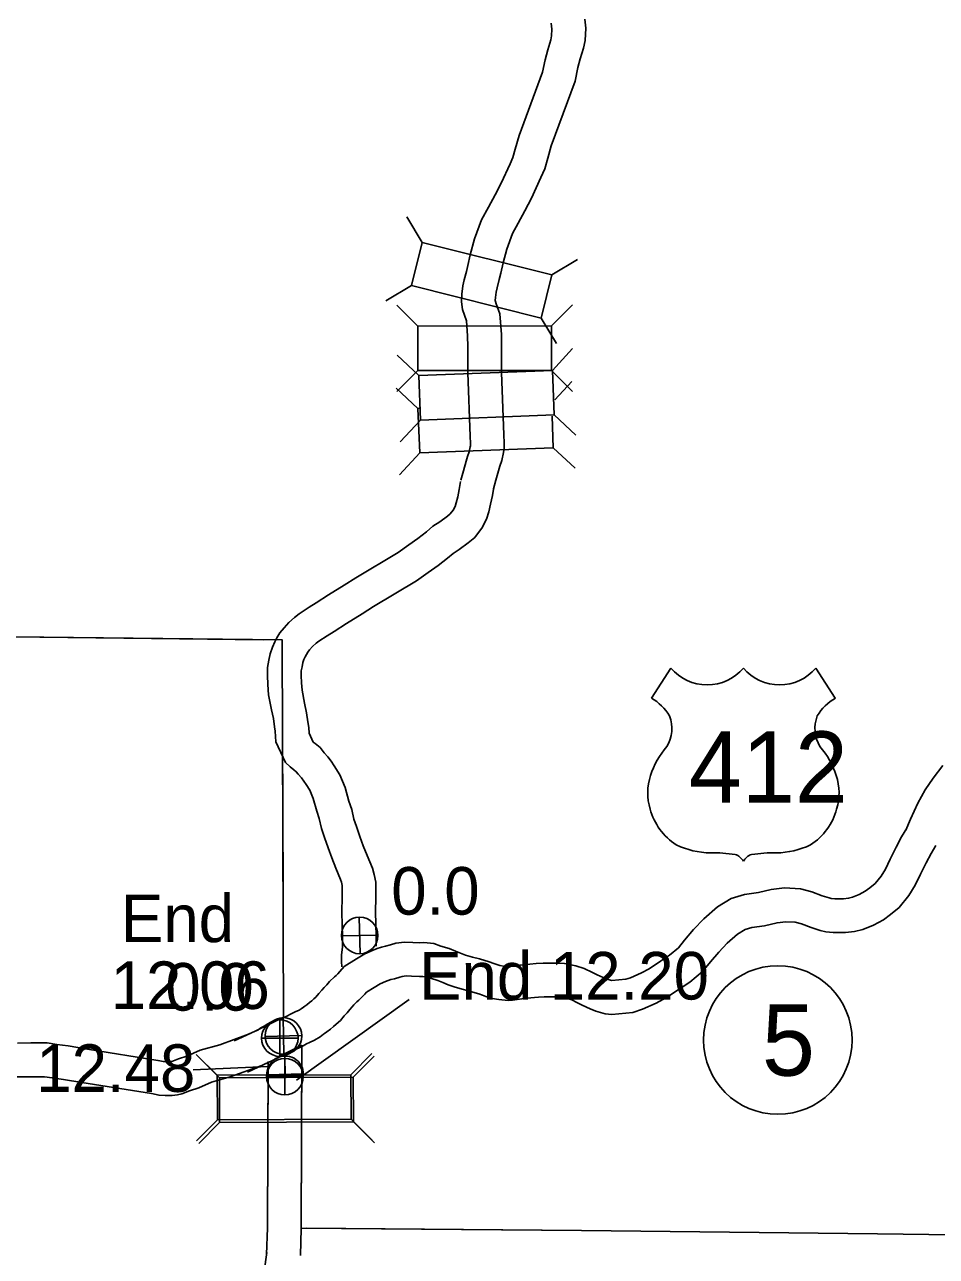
# Model space of a CAD drawing. Extents: x -939622 to -934245, y 1383184 to 1385301.
# Drawn here: x -935387.12 to -935362.82, y 1384165.72 to 1384198.55 of the extents above; entities that cross this region are included whole.
import ezdxf

# ---------------------------------------------------------------- set-up
doc = ezdxf.new("R2010")
doc.units = 0
for name, color, linetype in [('10', 7, 'Continuous'), ('15', 7, 'Continuous'), ('2', 7, 'Continuous'), ('20', 7, 'Continuous'), ('22', 7, 'Continuous'), ('25', 7, 'Continuous'), ('26', 7, 'Continuous'), ('27', 7, 'Continuous'), ('Level 10', 7, 'Continuous'), ('Level 15', 7, 'Continuous'), ('Level 2', 7, 'Continuous'), ('Level 20', 7, 'Continuous'), ('Level 25', 7, 'Continuous'), ('Level 26', 7, 'Continuous')]:
    doc.layers.add(name, color=color, linetype=linetype)

msp = doc.modelspace()

# ---------------------------------------------------------------- linework, layer by layer
at = {"layer": '10'}
for points in [[(-935372.194, 1384198.691), (-935372.17, 1384198.45), (-935372.186, 1384198.126), (-935372.232, 1384197.92), (-935372.317, 1384197.634), (-935372.378, 1384197.407), (-935372.451, 1384197.037), (-935373.091, 1384195.315), (-935373.182, 1384194.988), (-935373.264, 1384194.705), (-935373.365, 1384194.473), (-935373.612, 1384193.927), (-935373.791, 1384193.586), (-935373.972, 1384193.256), (-935374.121, 1384192.977), (-935374.273, 1384192.561), (-935374.373, 1384192.196), (-935374.435, 1384191.927), (-935374.476, 1384191.754), (-935374.53, 1384191.536), (-935374.557, 1384191.421), (-935374.577, 1384191.279), (-935374.581, 1384191.196), (-935374.577, 1384191.167), (-935374.556, 1384191.108), (-935374.459, 1384190.842), (-935374.419, 1384190.293), (-935374.416, 1384189.967), (-935374.416, 1384189.28), (-935374.353, 1384187.619), (-935374.341, 1384187.402), (-935374.344, 1384187.266), (-935374.358, 1384187.144), (-935374.408, 1384186.931), (-935374.456, 1384186.776), (-935374.493, 1384186.652), (-935374.567, 1384186.404), (-935374.629, 1384186.175)], [(-935373.088, 1384198.584), (-935373.072, 1384198.428), (-935373.081, 1384198.248), (-935373.104, 1384198.146), (-935373.183, 1384197.878), (-935373.255, 1384197.611), (-935373.32, 1384197.283), (-935373.948, 1384195.593), (-935374.048, 1384195.233), (-935374.112, 1384195.01), (-935374.187, 1384194.838), (-935374.422, 1384194.322), (-935374.585, 1384194.011), (-935374.763, 1384193.684), (-935374.944, 1384193.346), (-935375.131, 1384192.835), (-935375.246, 1384192.416), (-935375.311, 1384192.132), (-935375.35, 1384191.968), (-935375.406, 1384191.746), (-935375.443, 1384191.584), (-935375.473, 1384191.365), (-935375.484, 1384191.159), (-935375.456, 1384190.954), (-935375.403, 1384190.804), (-935375.347, 1384190.651), (-935375.319, 1384190.256), (-935375.316, 1384189.963), (-935375.316, 1384189.263), (-935375.252, 1384187.578), (-935375.242, 1384187.387), (-935375.243, 1384187.325), (-935375.246, 1384187.297), (-935375.277, 1384187.166), (-935375.317, 1384187.038), (-935375.355, 1384186.909), (-935375.432, 1384186.651), (-935375.498, 1384186.41)], [(-935375.507, 1384186.369), (-935375.543, 1384186.161), (-935375.583, 1384185.958), (-935375.62, 1384185.803), (-935375.651, 1384185.708), (-935375.701, 1384185.609), (-935375.706, 1384185.603), (-935375.78, 1384185.51), (-935375.858, 1384185.443), (-935376.059, 1384185.298), (-935376.242, 1384185.177), (-935376.416, 1384185.032), (-935376.647, 1384184.85), (-935376.883, 1384184.682), (-935377.173, 1384184.482), (-935378.3, 1384183.8), (-935378.608, 1384183.605), (-935379.03, 1384183.347), (-935379.353, 1384183.136), (-935379.541, 1384183.02), (-935379.811, 1384182.844), (-935379.933, 1384182.747), (-935380.085, 1384182.61), (-935380.211, 1384182.47), (-935380.321, 1384182.337), (-935380.399, 1384182.202), (-935380.453, 1384182.102), (-935380.522, 1384181.954), (-935380.577, 1384181.78), (-935380.615, 1384181.607), (-935380.648, 1384181.411), (-935380.653, 1384181.197), (-935380.645, 1384180.959), (-935380.625, 1384180.685), (-935380.544, 1384180.288), (-935380.496, 1384180.05), (-935380.463, 1384179.828), (-935380.446, 1384179.718), (-935380.428, 1384179.432), (-935380.172, 1384178.884), (-935380.048, 1384178.769), (-935379.948, 1384178.685), (-935379.886, 1384178.637), (-935379.831, 1384178.567), (-935379.747, 1384178.47), (-935379.685, 1384178.387), (-935379.624, 1384178.299), (-935379.527, 1384178.143), (-935379.435, 1384177.923), (-935379.34, 1384177.583), (-935379.273, 1384177.388), (-935379.214, 1384177.121), (-935379.131, 1384176.884), (-935379.035, 1384176.605), (-935378.939, 1384176.34), (-935378.828, 1384176.064), (-935378.702, 1384175.761), (-935378.681, 1384175.689), (-935378.664, 1384175.604), (-935378.664, 1384175.286), (-935378.673, 1384174.913), (-935378.666, 1384174.538), (-935378.655, 1384174.254), (-935378.655, 1384173.966), (-935378.677, 1384173.746), (-935378.679, 1384173.565), (-935378.674, 1384173.446), (-935378.673, 1384173.432)], [(-935374.62, 1384186.216), (-935374.658, 1384185.997), (-935374.704, 1384185.766), (-935374.753, 1384185.56), (-935374.816, 1384185.365), (-935374.936, 1384185.127), (-935374.997, 1384185.048), (-935375.13, 1384184.881), (-935375.302, 1384184.735), (-935375.547, 1384184.558), (-935375.704, 1384184.454), (-935375.85, 1384184.332), (-935376.107, 1384184.13), (-935376.366, 1384183.946), (-935376.683, 1384183.726), (-935377.826, 1384183.035), (-935378.132, 1384182.841), (-935378.55, 1384182.586), (-935378.871, 1384182.376), (-935379.058, 1384182.261), (-935379.283, 1384182.114), (-935379.351, 1384182.06), (-935379.448, 1384181.972), (-935379.53, 1384181.882), (-935379.58, 1384181.821), (-935379.614, 1384181.762), (-935379.648, 1384181.699), (-935379.68, 1384181.63), (-935379.707, 1384181.546), (-935379.731, 1384181.435), (-935379.75, 1384181.325), (-935379.753, 1384181.202), (-935379.746, 1384181.008), (-935379.731, 1384180.807), (-935379.662, 1384180.467), (-935379.609, 1384180.206), (-935379.573, 1384179.961), (-935379.551, 1384179.813), (-935379.541, 1384179.66), (-935379.432, 1384179.427), (-935379.382, 1384179.385), (-935379.246, 1384179.279), (-935379.137, 1384179.14), (-935379.045, 1384179.035), (-935378.955, 1384178.914), (-935378.871, 1384178.793), (-935378.724, 1384178.555), (-935378.584, 1384178.219), (-935378.48, 1384177.851), (-935378.406, 1384177.633), (-935378.347, 1384177.367), (-935378.281, 1384177.178), (-935378.187, 1384176.906), (-935378.098, 1384176.662), (-935377.995, 1384176.405), (-935377.852, 1384176.061), (-935377.805, 1384175.9), (-935377.764, 1384175.691), (-935377.764, 1384175.276), (-935377.773, 1384174.91), (-935377.767, 1384174.564), (-935377.755, 1384174.272), (-935377.755, 1384173.988)], [(-935381.536, 1384171.461), (-935380.98, 1384171.723), (-935380.348, 1384172.03)], [(-935381.183, 1384170.632), (-935380.619, 1384170.898), (-935380.552, 1384170.925), (-935380.022, 1384171.191)], [(-935379.736, 1384171.287), (-935379.751, 1384166.465), (-935379.775, 1384165.743)], [(-935380.637, 1384170.851), (-935380.651, 1384166.481), (-935380.675, 1384165.772)]]:
    msp.add_lwpolyline(points, dxfattribs=at)
at = {"layer": '15'}
for points in [[(-935363.637, 1384177.079), (-935363.51, 1384177.37), (-935363.322, 1384177.794), (-935363.123, 1384178.152), (-935362.913, 1384178.462), (-935362.653, 1384178.805)], [(-935380.348, 1384172.03), (-935380.193, 1384172.09), (-935380.138, 1384172.12), (-935380.038, 1384172.176), (-935379.911, 1384172.239), (-935379.806, 1384172.284), (-935379.754, 1384172.316), (-935379.694, 1384172.362), (-935379.655, 1384172.39), (-935379.605, 1384172.425), (-935379.531, 1384172.482), (-935379.47, 1384172.531), (-935379.415, 1384172.58), (-935379.36, 1384172.628), (-935379.287, 1384172.721), (-935379.203, 1384172.81), (-935379.142, 1384172.884), (-935379.074, 1384172.959), (-935378.999, 1384173.047), (-935378.864, 1384173.173), (-935378.824, 1384173.206), (-935378.778, 1384173.253), (-935378.72, 1384173.312), (-935378.606, 1384173.447), (-935378.283, 1384173.649), (-935378.06, 1384173.786), (-935377.839, 1384173.881), (-935377.729, 1384173.921), (-935377.613, 1384173.96), (-935377.505, 1384173.986), (-935377.375, 1384174.025), (-935377.235, 1384174.062), (-935376.997, 1384174.094), (-935376.782, 1384174.085), (-935376.6, 1384174.078), (-935376.485, 1384174.083), (-935376.218, 1384174.055), (-935376.028, 1384173.988), (-935375.814, 1384173.924), (-935375.637, 1384173.853), (-935375.506, 1384173.797), (-935375.37, 1384173.748), (-935375.187, 1384173.695), (-935375, 1384173.645), (-935374.746, 1384173.57), (-935374.616, 1384173.525), (-935374.513, 1384173.488), (-935374.458, 1384173.472), (-935374.363, 1384173.454), (-935374.244, 1384173.443), (-935374.228, 1384173.445), (-935374.039, 1384173.471), (-935373.825, 1384173.491), (-935373.493, 1384173.525), (-935373.305, 1384173.534), (-935373.137, 1384173.535), (-935372.93, 1384173.534), (-935372.739, 1384173.52), (-935372.437, 1384173.462), (-935372.21, 1384173.392), (-935371.991, 1384173.287), (-935371.867, 1384173.218), (-935371.707, 1384173.147), (-935371.606, 1384173.109), (-935371.477, 1384173.068), (-935371.476, 1384173.068), (-935371.104, 1384173.103), (-935370.976, 1384173.145), (-935370.688, 1384173.273), (-935370.48, 1384173.386), (-935370.176, 1384173.587), (-935369.935, 1384173.75), (-935369.701, 1384173.946), (-935369.537, 1384174.143), (-935369.297, 1384174.429), (-935369.023, 1384174.718), (-935368.66, 1384175.033), (-935368.291, 1384175.259), (-935367.941, 1384175.367), (-935367.564, 1384175.418), (-935367.229, 1384175.496), (-935366.869, 1384175.54), (-935366.445, 1384175.517), (-935366.147, 1384175.438), (-935365.866, 1384175.332), (-935365.683, 1384175.274), (-935365.627, 1384175.261), (-935365.53, 1384175.252), (-935365.297, 1384175.249), (-935365.165, 1384175.265), (-935365.06, 1384175.289), (-935364.884, 1384175.362), (-935364.719, 1384175.449), (-935364.6, 1384175.538), (-935364.454, 1384175.657), (-935364.294, 1384175.855), (-935364.184, 1384176.035), (-935364.059, 1384176.304), (-935363.892, 1384176.627), (-935363.75, 1384176.896), (-935363.611, 1384177.129)], [(-935380.022, 1384171.191), (-935379.812, 1384171.272), (-935379.701, 1384171.333), (-935379.616, 1384171.381), (-935379.534, 1384171.422), (-935379.395, 1384171.481), (-935379.244, 1384171.572), (-935379.156, 1384171.641), (-935379.135, 1384171.655), (-935379.071, 1384171.7), (-935378.973, 1384171.776), (-935378.891, 1384171.843), (-935378.821, 1384171.903), (-935378.704, 1384172.007), (-935378.605, 1384172.132), (-935378.529, 1384172.213), (-935378.46, 1384172.296), (-935378.397, 1384172.366), (-935378.348, 1384172.424), (-935378.269, 1384172.498), (-935378.214, 1384172.543), (-935378.135, 1384172.624), (-935378.056, 1384172.704), (-935378.01, 1384172.758), (-935377.809, 1384172.884), (-935377.645, 1384172.985), (-935377.507, 1384173.044), (-935377.432, 1384173.071), (-935377.363, 1384173.094), (-935377.268, 1384173.118), (-935377.129, 1384173.159), (-935377.059, 1384173.178), (-935376.957, 1384173.191), (-935376.817, 1384173.186), (-935376.598, 1384173.178), (-935376.515, 1384173.181), (-935376.417, 1384173.171), (-935376.306, 1384173.132), (-935376.112, 1384173.073), (-935375.981, 1384173.021), (-935375.836, 1384172.959), (-935375.648, 1384172.891), (-935375.428, 1384172.827), (-935375.243, 1384172.778), (-935375.022, 1384172.713), (-935374.917, 1384172.677), (-935374.792, 1384172.631), (-935374.667, 1384172.595), (-935374.486, 1384172.561), (-935374.239, 1384172.539), (-935374.123, 1384172.551), (-935373.935, 1384172.576), (-935373.736, 1384172.596), (-935373.427, 1384172.627), (-935373.28, 1384172.634), (-935373.136, 1384172.635), (-935372.966, 1384172.634), (-935372.857, 1384172.626), (-935372.655, 1384172.587), (-935372.539, 1384172.552), (-935372.403, 1384172.486), (-935372.269, 1384172.412), (-935372.049, 1384172.314), (-935371.898, 1384172.257), (-935371.654, 1384172.181), (-935371.475, 1384172.165), (-935370.919, 1384172.216), (-935370.653, 1384172.304), (-935370.29, 1384172.465), (-935370.016, 1384172.614), (-935369.676, 1384172.839), (-935369.393, 1384173.03), (-935369.062, 1384173.307), (-935368.847, 1384173.565), (-935368.625, 1384173.83), (-935368.4, 1384174.067), (-935368.127, 1384174.305), (-935367.918, 1384174.432), (-935367.747, 1384174.485), (-935367.401, 1384174.531), (-935367.072, 1384174.609), (-935366.839, 1384174.637), (-935366.586, 1384174.623), (-935366.422, 1384174.58), (-935366.161, 1384174.481), (-935365.918, 1384174.404), (-935365.77, 1384174.371), (-935365.579, 1384174.353), (-935365.248, 1384174.349), (-935365.01, 1384174.378), (-935364.786, 1384174.429), (-935364.501, 1384174.547), (-935364.237, 1384174.686), (-935364.047, 1384174.828), (-935363.812, 1384175.019), (-935363.557, 1384175.335), (-935363.39, 1384175.608), (-935363.251, 1384175.907), (-935363.094, 1384176.211), (-935362.965, 1384176.456), (-935362.838, 1384176.669)]]:
    msp.add_lwpolyline(points, dxfattribs=at)
at = {"layer": '2'}
for points in [[(-935411.033, 1384233.594), (-935411.086, 1384230.63), (-935411.182, 1384222.692), (-935411.275, 1384214.782), (-935411.318, 1384206.955), (-935407.405, 1384206.936), (-935407.506, 1384198.992), (-935403.482, 1384198.878), (-935395.6, 1384198.711), (-935395.633, 1384190.777), (-935395.654, 1384182.521), (-935395.652, 1384182.29), (-935388.215, 1384182.236), (-935380.766, 1384182.154)], [(-935380.247, 1384178.578), (-935380.234, 1384174.413), (-935380.225, 1384172.1)], [(-935379.614, 1384166.468), (-935372.279, 1384166.406), (-935364.396, 1384166.317), (-935357.567, 1384166.234)]]:
    msp.add_lwpolyline(points, dxfattribs=at)
at = {"layer": '20'}
for p, q in [((-935376.529, 1384192.745), (-935376.937, 1384193.424)), ((-935373.071, 1384191.88), (-935372.392, 1384192.288)), ((-935376.817, 1384191.592), (-935377.496, 1384191.184)), ((-935376.648, 1384190.514), (-935377.209, 1384191.074)), ((-935373.084, 1384190.516), (-935372.525, 1384191.076)), ((-935373.359, 1384190.728), (-935372.952, 1384190.049)), ((-935376.619, 1384189.198), (-935377.199, 1384189.736)), ((-935373.057, 1384189.332), (-935372.519, 1384189.913)), ((-935376.648, 1384189.326), (-935377.208, 1384188.766)), ((-935373.057, 1384189.332), (-935376.619, 1384189.198)), ((-935376.619, 1384189.198), (-935376.574, 1384188.01)), ((-935373.084, 1384189.328), (-935372.523, 1384188.768)), ((-935373.012, 1384188.145), (-935373.057, 1384189.332)), ((-935376.641, 1384188.321), (-935377.221, 1384188.859)), ((-935372.993, 1384188.548), (-935372.541, 1384189.036)), ((-935376.605, 1384188.322), (-935376.641, 1384188.321)), ((-935376.641, 1384188.321), (-935376.596, 1384187.134)), ((-935376.574, 1384188.01), (-935373.012, 1384188.145)), ((-935373.034, 1384187.268), (-935373.066, 1384188.112)), ((-935373.012, 1384188.145), (-935372.432, 1384187.606)), ((-935376.574, 1384188.01), (-935377.112, 1384187.43)), ((-935376.596, 1384187.134), (-935377.134, 1384186.553)), ((-935376.596, 1384187.134), (-935373.034, 1384187.268)), ((-935373.034, 1384187.268), (-935372.454, 1384186.73)), ((-935381.932, 1384170.478), (-935382.494, 1384171.036)), ((-935378.368, 1384170.493), (-935377.81, 1384171.055)), ((-935381.927, 1384169.29), (-935382.484, 1384168.728)), ((-935378.363, 1384169.305), (-935377.8, 1384168.747))]:
    msp.add_line(p, q, dxfattribs=at)
for points in [[(-935373.071, 1384191.88), (-935376.529, 1384192.745), (-935376.817, 1384191.592), (-935373.359, 1384190.728)], [(-935376.648, 1384189.326), (-935373.084, 1384189.328), (-935373.084, 1384190.516), (-935376.648, 1384190.514)], [(-935381.927, 1384169.29), (-935378.363, 1384169.305), (-935378.368, 1384170.493), (-935381.932, 1384170.478)]]:
    msp.add_lwpolyline(points, close=True, dxfattribs=at)
at = {"layer": '22'}
for p, q in [((-935369.898, 1384181.4), (-935370.417, 1384180.597)), ((-935366.038, 1384181.4), (-935365.518, 1384180.597))]:
    msp.add_line(p, q, dxfattribs=at)
for centre, radius, start, end in [((-935368.931, 1384182.213), 1.264, 220.075, 319.6701), ((-935367.005, 1384182.213), 1.264, 220.3299, 319.925), ((-935371.096, 1384179.431), 1.349, 30.7809, 59.9883), ((-935364.84, 1384179.431), 1.349, 120.0117, 149.2191), ((-935370.799, 1384179.787), 0.925, 328.8105, 21.2108), ((-935365.137, 1384179.787), 0.925, 158.7892, 211.1895), ((-935368.381, 1384177.891), 2.157, 138.9565, 162.6913), ((-935367.555, 1384177.891), 2.157, 17.3087, 41.0435), ((-935369.093, 1384178.068), 1.426, 160.9576, 197.3819), ((-935366.843, 1384178.068), 1.426, 342.6181, 19.0424), ((-935368.861, 1384178.072), 1.65, 195.1074, 237.1312), ((-935367.075, 1384178.072), 1.65, 302.8688, 344.8926), ((-935368.83, 1384178.591), 2.118, 244.0771, 269.5779), ((-935367.106, 1384178.591), 2.118, 270.4221, 295.9229), ((-935368.781, 1384172.594), 3.88, 81.1942, 90.9539), ((-935368.296, 1384176.073), 0.372, 28.0342, 72.9864), ((-935367.64, 1384176.073), 0.372, 107.0136, 151.9658), ((-935367.155, 1384172.594), 3.88, 89.0461, 98.8058)]:
    msp.add_arc(centre, radius, start, end, dxfattribs=at)
at = {"layer": '25'}
msp.add_line((-935382.631, 1384170.693), (-935380.645, 1384170.783), dxfattribs=at)
at = {"layer": '26'}
for p, q in [((-935378.184, 1384173.784), (-935378.206, 1384174.76)), ((-935378.683, 1384174.261), (-935377.707, 1384174.283)), ((-935380.215, 1384171.105), (-935380.238, 1384172.081)), ((-935380.715, 1384171.582), (-935379.738, 1384171.605)), ((-935380.181, 1384170.536), (-935380.193, 1384171.058)), ((-935380.67, 1384170.559), (-935379.693, 1384170.581))]:
    msp.add_line(p, q, dxfattribs=at)
for centre in [(-935378.195, 1384174.272), (-935380.226, 1384171.593)]:
    msp.add_circle(centre, 0.488, dxfattribs=at)
msp.add_arc((-935380.181, 1384170.57), 0.488, 359.4455, 184.0126, dxfattribs=at)
at = {"layer": '27'}
msp.add_circle((-935367.05, 1384171.484), 1.98, dxfattribs=at)
at = {"layer": 'Level 10'}
for points in [[(-935380.271, 1384172.059), (-935380.193, 1384172.09), (-935380.192, 1384172.091)], [(-935379.736, 1384171.344), (-935379.751, 1384166.465), (-935379.775, 1384165.743)], [(-935380.637, 1384170.913), (-935380.651, 1384166.481), (-935380.675, 1384165.772)], [(-935380.67, 1384165.822), (-935380.807, 1384164.872)]]:
    msp.add_lwpolyline(points, dxfattribs=at)
at = {"layer": 'Level 15'}
for points in [[(-935381.156, 1384171.64), (-935380.98, 1384171.723), (-935380.91, 1384171.751), (-935380.9, 1384171.756), (-935380.832, 1384171.807), (-935380.74, 1384171.853), (-935380.657, 1384171.906), (-935380.548, 1384171.962), (-935380.463, 1384171.993), (-935380.425, 1384172.005), (-935380.296, 1384172.059), (-935380.271, 1384172.059)], [(-935381.156, 1384171.64), (-935381.926, 1384171.356), (-935382.443, 1384171.21), (-935382.804, 1384171.053), (-935383.025, 1384170.98), (-935383.201, 1384170.916), (-935383.231, 1384170.908), (-935383.257, 1384170.904), (-935383.357, 1384170.905), (-935383.426, 1384170.908), (-935383.574, 1384170.941), (-935385.453, 1384171.243), (-935385.962, 1384171.327), (-935386.263, 1384171.364), (-935386.521, 1384171.406), (-935386.956, 1384171.406), (-935387.317, 1384171.4)], [(-935380.807, 1384170.809), (-935380.619, 1384170.898), (-935380.552, 1384170.925), (-935380.43, 1384170.982), (-935380.355, 1384171.039), (-935379.736, 1384171.344)], [(-935380.807, 1384170.809), (-935381.648, 1384170.499), (-935382.14, 1384170.361), (-935382.483, 1384170.212), (-935382.728, 1384170.131), (-935382.935, 1384170.054), (-935383.054, 1384170.025), (-935383.195, 1384170.003), (-935383.383, 1384170.006), (-935383.542, 1384170.013), (-935383.741, 1384170.056), (-935385.598, 1384170.355), (-935386.09, 1384170.436), (-935386.389, 1384170.473), (-935386.593, 1384170.506), (-935386.948, 1384170.506), (-935387.323, 1384170.5)]]:
    msp.add_lwpolyline(points, dxfattribs=at)
at = {"layer": 'Level 2'}
for points in [[(-935411.033, 1384233.594), (-935411.086, 1384230.63), (-935411.182, 1384222.692), (-935411.275, 1384214.782), (-935411.318, 1384206.955), (-935407.405, 1384206.936), (-935407.506, 1384198.992), (-935403.482, 1384198.878), (-935395.6, 1384198.711), (-935395.633, 1384190.777), (-935395.654, 1384182.521), (-935395.652, 1384182.29), (-935388.215, 1384182.236), (-935380.257, 1384182.148), (-935380.234, 1384174.413), (-935380.225, 1384172.121)], [(-935379.743, 1384166.469), (-935372.279, 1384166.406), (-935364.396, 1384166.317), (-935357.567, 1384166.234)]]:
    msp.add_lwpolyline(points, dxfattribs=at)
at = {"layer": 'Level 20'}
for p, q in [((-935381.991, 1384170.545), (-935382.553, 1384171.103)), ((-935378.427, 1384170.56), (-935377.869, 1384171.123)), ((-935378.422, 1384169.372), (-935377.86, 1384168.815)), ((-935381.986, 1384169.357), (-935382.544, 1384168.795))]:
    msp.add_line(p, q, dxfattribs=at)
msp.add_lwpolyline([(-935381.986, 1384169.357), (-935378.422, 1384169.372), (-935378.427, 1384170.56), (-935381.991, 1384170.545)], close=True, dxfattribs=at)
at = {"layer": 'Level 25'}
msp.add_line((-935379.875, 1384170.414), (-935376.876, 1384172.567), dxfattribs=at)
at = {"layer": 'Level 26'}
for p, q in [((-935380.323, 1384171.048), (-935380.323, 1384172.023)), ((-935380.81, 1384171.535), (-935379.835, 1384171.535)), ((-935380.189, 1384170.022), (-935380.189, 1384170.997)), ((-935380.677, 1384170.509), (-935379.702, 1384170.509))]:
    msp.add_line(p, q, dxfattribs=at)
for centre in [(-935380.323, 1384171.535), (-935380.189, 1384170.509)]:
    msp.add_circle(centre, 0.487, dxfattribs=at)

# ---------------------------------------------------------------- texts
at = {"layer": '22'}
msp.add_text('412', height=1.9008, dxfattribs=at).set_placement((-935369.422, 1384177.808))
at = {"layer": '25'}
for s, p in [('0.0', (-935377.354, 1384174.827)), ('0.0', (-935383.374, 1384172.269)), ('12.48', (-935386.815, 1384170.102))]:
    msp.add_text(s, height=1.2672, dxfattribs=at).set_placement(p)
at = {"layer": '27'}
msp.add_text('5', height=1.901, dxfattribs=at).set_placement((-935367.475, 1384170.534))
at = {"layer": 'Level 25'}
for s, p in [('End', (-935384.558, 1384174.094)), ('End 12.20', (-935376.611, 1384172.564)), ('12.06', (-935384.831, 1384172.312))]:
    msp.add_text(s, height=1.2672, dxfattribs=at).set_placement(p)

doc.saveas('drawing.dxf')
